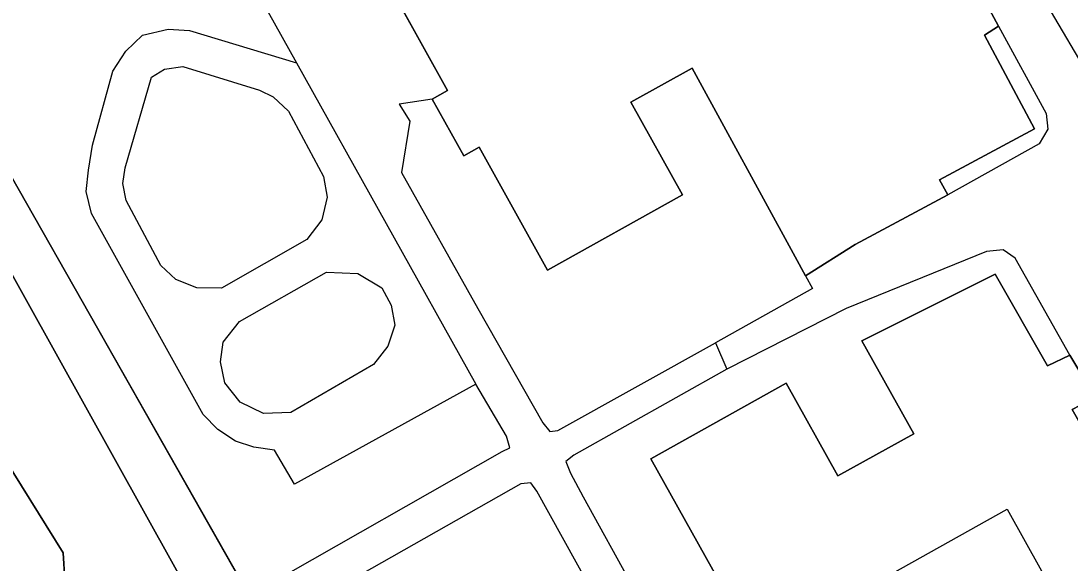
# Model space of a CAD drawing. Extents: x -262715 to -259381, y -1237238 to -1231182.
# Drawn here: x -261788.7 to -261716.6, y -1235861.4 to -1235824.2 of the extents above; entities that cross this region are included whole.
import ezdxf

# ---------------------------------------------------------------- set-up
doc = ezdxf.new("R2010")
doc.units = 0
for name, color, linetype in [('body_kn', 7, 'Continuous'), ('kladpar_hranice', 7, 'Continuous'), ('kladpar_plochy', 7, 'Continuous'), ('zappar_hrandruhpozemk', 7, 'Continuous')]:
    doc.layers.add(name, color=color, linetype=linetype)

msp = doc.modelspace()

# ---------------------------------------------------------------- linework, layer by layer
at = {"layer": 'body_kn'}
for p, q in [((-261721.6, -1235824.55), (-261721.6, -1235824.55)), ((-261721.6, -1235824.55), (-261721.6, -1235824.55)), ((-261780.37, -1235825.16), (-261780.37, -1235825.16)), ((-261778.59, -1235824.76), (-261778.59, -1235824.76)), ((-261777.14, -1235824.86), (-261777.14, -1235824.86)), ((-261722.56, -1235825.16), (-261722.56, -1235825.16)), ((-261781.51, -1235826.26), (-261781.51, -1235826.26)), ((-261778.86, -1235827.5), (-261778.86, -1235827.5)), ((-261777.58, -1235827.33), (-261777.58, -1235827.33)), ((-261769.79, -1235827.07), (-261769.79, -1235827.07)), ((-261769.79, -1235827.07), (-261769.79, -1235827.07)), ((-261742.64, -1235827.43), (-261742.64, -1235827.43)), ((-261782.4, -1235827.65), (-261782.4, -1235827.65)), ((-261779.74, -1235828.05), (-261779.74, -1235828.05)), ((-261772.33, -1235828.96), (-261772.33, -1235828.96)), ((-261771.38, -1235829.41), (-261771.38, -1235829.41)), ((-261760.47, -1235829.56), (-261760.47, -1235829.56)), ((-261760.47, -1235829.56), (-261760.47, -1235829.56)), ((-261759.42, -1235828.98), (-261759.42, -1235828.98)), ((-261762.74, -1235829.92), (-261762.74, -1235829.92)), ((-261746.85, -1235829.78), (-261746.85, -1235829.78)), ((-261770.33, -1235830.39), (-261770.33, -1235830.39)), ((-261762.01, -1235831.09), (-261762.01, -1235831.09)), ((-261718.34, -1235830.56), (-261718.34, -1235830.56)), ((-261719.13, -1235831.6), (-261719.13, -1235831.6)), ((-261718.22, -1235831.62), (-261718.22, -1235831.62)), ((-261783.8, -1235832.72), (-261783.8, -1235832.72)), ((-261757.25, -1235832.87), (-261757.25, -1235832.87)), ((-261718.8, -1235832.63), (-261718.8, -1235832.63)), ((-261758.3, -1235833.46), (-261758.3, -1235833.46)), ((-261784.07, -1235834.44), (-261784.07, -1235834.44)), ((-261781.55, -1235834.29), (-261781.55, -1235834.29)), ((-261762.58, -1235834.6), (-261762.58, -1235834.6)), ((-261781.72, -1235835.36), (-261781.72, -1235835.36)), ((-261767.94, -1235834.87), (-261767.94, -1235834.87)), ((-261725.66, -1235835.1), (-261725.66, -1235835.1)), ((-261784.23, -1235835.92), (-261784.23, -1235835.92)), ((-261743.3, -1235836.13), (-261743.3, -1235836.13)), ((-261781.47, -1235836.53), (-261781.47, -1235836.53)), ((-261767.68, -1235836.31), (-261767.68, -1235836.31)), ((-261725.09, -1235836.15), (-261725.09, -1235836.15)), ((-261783.87, -1235837.42), (-261783.87, -1235837.42)), ((-261768.06, -1235837.87), (-261768.06, -1235837.87)), ((-261768.06, -1235837.87), (-261768.06, -1235837.87)), ((-261769.09, -1235839.22), (-261769.09, -1235839.22)), ((-261731.44, -1235839.55), (-261731.44, -1235839.55)), ((-261735.57, -1235840.39), (-261735.57, -1235840.39)), ((-261722.42, -1235840.03), (-261722.42, -1235840.03)), ((-261721.27, -1235839.92), (-261721.27, -1235839.92)), ((-261779.1, -1235841), (-261779.1, -1235841)), ((-261720.45, -1235840.5), (-261720.45, -1235840.5)), ((-261767.72, -1235841.45), (-261767.72, -1235841.45)), ((-261765.59, -1235841.55), (-261765.59, -1235841.55)), ((-261765.59, -1235841.55), (-261765.59, -1235841.55)), ((-261752.56, -1235841.31), (-261752.56, -1235841.31)), ((-261734.85, -1235841.71), (-261734.85, -1235841.71)), ((-261734.85, -1235841.71), (-261734.85, -1235841.71)), ((-261721.83, -1235841.59), (-261721.83, -1235841.59)), ((-261721.83, -1235841.59), (-261721.83, -1235841.59)), ((-261778.08, -1235841.97), (-261778.08, -1235841.97)), ((-261776.63, -1235842.54), (-261776.63, -1235842.54)), ((-261774.93, -1235842.56), (-261774.93, -1235842.56)), ((-261763.93, -1235842.54), (-261763.93, -1235842.54)), ((-261734.37, -1235842.58), (-261734.37, -1235842.58)), ((-261763.29, -1235843.73), (-261763.29, -1235843.73)), ((-261757.35, -1235843.95), (-261757.35, -1235843.95)), ((-261732.06, -1235843.95), (-261732.06, -1235843.95)), ((-261773.71, -1235844.85), (-261773.71, -1235844.85)), ((-261763.05, -1235845.1), (-261763.05, -1235845.1)), ((-261730.98, -1235846.18), (-261730.98, -1235846.18)), ((-261774.83, -1235846.27), (-261774.83, -1235846.27)), ((-261763.51, -1235846.54), (-261763.51, -1235846.54)), ((-261741.03, -1235846.3), (-261741.03, -1235846.3)), ((-261741.03, -1235846.3), (-261741.03, -1235846.3)), ((-261775.01, -1235847.62), (-261775.01, -1235847.62)), ((-261716.71, -1235847.16), (-261716.71, -1235847.16)), ((-261716.71, -1235847.16), (-261716.71, -1235847.16)), ((-261764.51, -1235847.81), (-261764.51, -1235847.81)), ((-261740.26, -1235848.11), (-261740.26, -1235848.11)), ((-261740.26, -1235848.11), (-261740.26, -1235848.11)), ((-261718.24, -1235847.89), (-261718.24, -1235847.89)), ((-261774.71, -1235849.07), (-261774.71, -1235849.07)), ((-261736.18, -1235849.09), (-261736.18, -1235849.09)), ((-261757.48, -1235849.14), (-261757.48, -1235849.14)), ((-261757.48, -1235849.14), (-261757.48, -1235849.14)), ((-261773.66, -1235850.38), (-261773.66, -1235850.38)), ((-261776.19, -1235851.23), (-261776.19, -1235851.23)), ((-261772.05, -1235851.17), (-261772.05, -1235851.17)), ((-261770.17, -1235851.1), (-261770.17, -1235851.1)), ((-261752.88, -1235851.81), (-261752.88, -1235851.81)), ((-261775.18, -1235852.26), (-261775.18, -1235852.26)), ((-261752.41, -1235852.41), (-261752.41, -1235852.41)), ((-261751.84, -1235852.33), (-261751.84, -1235852.33)), ((-261727.42, -1235852.56), (-261727.42, -1235852.56)), ((-261773.97, -1235853.07), (-261773.97, -1235853.07)), ((-261755.37, -1235852.73), (-261755.37, -1235852.73)), ((-261772.72, -1235853.49), (-261772.72, -1235853.49)), ((-261771.29, -1235853.68), (-261771.29, -1235853.68)), ((-261755.67, -1235853.77), (-261755.67, -1235853.77)), ((-261755.15, -1235853.52), (-261755.15, -1235853.52)), ((-261750.76, -1235854.04), (-261750.76, -1235854.04)), ((-261751.29, -1235854.46), (-261751.29, -1235854.46)), ((-261745.47, -1235854.27), (-261745.47, -1235854.27)), ((-261750.99, -1235855.26), (-261750.99, -1235855.26)), ((-261732.63, -1235855.46), (-261732.63, -1235855.46)), ((-261769.92, -1235856.02), (-261769.92, -1235856.02)), ((-261754.4, -1235856), (-261754.4, -1235856)), ((-261753.7, -1235855.92), (-261753.7, -1235855.92)), ((-261753.29, -1235856.5), (-261753.29, -1235856.5)), ((-261750.12, -1235856.9), (-261750.12, -1235856.9)), ((-261721.01, -1235857.75), (-261721.01, -1235857.75)), ((-261721.01, -1235857.75), (-261721.01, -1235857.75)), ((-261785.81, -1235860.73), (-261785.81, -1235860.73))]:
    msp.add_line(p, q, dxfattribs=at)
at = {"layer": 'kladpar_hranice'}
for points in [[(-261691.43, -1235863.79), (-261681.28, -1235881.5), (-261681.98, -1235883.56), (-261682.9, -1235883.79), (-261699.17, -1235893.03), (-261700.98, -1235894), (-261704.6, -1235896.11), (-261722.66, -1235906.12), (-261725.03, -1235907.42), (-261733.37, -1235912.02), (-261736.22, -1235907.1), (-261738.92, -1235908.7), (-261745.38, -1235896.97), (-261752.86, -1235901), (-261771.78, -1235865.86), (-261773.04, -1235863.66), (-261799.8, -1235816.48), (-261785.52, -1235807.84), (-261785.53, -1235785.51), (-261788.57, -1235776.95), (-261785.71, -1235775.44), (-261771.63, -1235767.47), (-261769.96, -1235770.12)], [(-261788.57, -1235776.95), (-261785.53, -1235785.51), (-261785.52, -1235807.84), (-261799.8, -1235816.48), (-261773.04, -1235863.66), (-261776.11, -1235865.4), (-261804.74, -1235813.85)], [(-261804.74, -1235813.85), (-261776.11, -1235865.4)], [(-261725.03, -1235818.15), (-261721.6, -1235824.55), (-261722.56, -1235825.16), (-261719.13, -1235831.6), (-261725.66, -1235835.1), (-261725.09, -1235836.15), (-261731.44, -1235839.55), (-261734.85, -1235841.71), (-261735.57, -1235840.39), (-261742.64, -1235827.43), (-261746.85, -1235829.78), (-261743.3, -1235836.13), (-261752.56, -1235841.31), (-261757.25, -1235832.87), (-261758.3, -1235833.46), (-261760.47, -1235829.56), (-261759.42, -1235828.98), (-261766.2, -1235816.77)], [(-261766.2, -1235816.77), (-261759.42, -1235828.98), (-261760.47, -1235829.56), (-261758.3, -1235833.46), (-261757.25, -1235832.87), (-261752.56, -1235841.31), (-261743.3, -1235836.13), (-261746.85, -1235829.78), (-261742.64, -1235827.43), (-261735.57, -1235840.39), (-261734.85, -1235841.71), (-261731.44, -1235839.55), (-261725.09, -1235836.15), (-261725.66, -1235835.1), (-261719.13, -1235831.6), (-261722.56, -1235825.16), (-261721.6, -1235824.55), (-261725.03, -1235818.15)], [(-261740.34, -1235863.46), (-261745.47, -1235854.27), (-261736.18, -1235849.09), (-261732.63, -1235855.46), (-261727.42, -1235852.56), (-261730.98, -1235846.18), (-261721.83, -1235841.59)], [(-261701.56, -1235871.46), (-261712.23, -1235852.84), (-261714.69, -1235854.14), (-261716.54, -1235850.88), (-261714.96, -1235850.07), (-261716.71, -1235847.16), (-261718.24, -1235847.89), (-261721.83, -1235841.59), (-261730.98, -1235846.18), (-261727.42, -1235852.56), (-261732.63, -1235855.46), (-261736.18, -1235849.09), (-261745.47, -1235854.27), (-261740.34, -1235863.46)], [(-261721.83, -1235841.59), (-261718.24, -1235847.89), (-261716.71, -1235847.16), (-261714.96, -1235850.07), (-261716.54, -1235850.88), (-261714.69, -1235854.14), (-261712.23, -1235852.84), (-261701.56, -1235871.46)], [(-261790.38, -1235853.42), (-261785.81, -1235860.73), (-261785.69, -1235862.62), (-261786.47, -1235864.01), (-261789.09, -1235865.26)], [(-261785.69, -1235862.62), (-261785.81, -1235860.73), (-261790.38, -1235853.42)]]:
    msp.add_lwpolyline(points, dxfattribs=at)
at = {"layer": 'kladpar_plochy'}
for p, q in [((-261773.04, -1235863.66), (-261799.8, -1235816.48)), ((-261766.2, -1235816.77), (-261759.42, -1235828.98)), ((-261721.6, -1235824.55), (-261725.03, -1235818.15)), ((-261722.56, -1235825.16), (-261721.6, -1235824.55)), ((-261719.13, -1235831.6), (-261722.56, -1235825.16)), ((-261746.85, -1235829.78), (-261742.64, -1235827.43)), ((-261742.64, -1235827.43), (-261735.57, -1235840.39)), ((-261759.42, -1235828.98), (-261760.47, -1235829.56)), ((-261760.47, -1235829.56), (-261758.3, -1235833.46)), ((-261743.3, -1235836.13), (-261746.85, -1235829.78)), ((-261725.66, -1235835.1), (-261719.13, -1235831.6)), ((-261758.3, -1235833.46), (-261757.25, -1235832.87)), ((-261757.25, -1235832.87), (-261752.56, -1235841.31)), ((-261725.09, -1235836.15), (-261725.66, -1235835.1)), ((-261752.56, -1235841.31), (-261743.3, -1235836.13)), ((-261731.44, -1235839.55), (-261725.09, -1235836.15)), ((-261734.85, -1235841.71), (-261731.44, -1235839.55)), ((-261735.57, -1235840.39), (-261734.85, -1235841.71)), ((-261721.83, -1235841.59), (-261730.98, -1235846.18)), ((-261718.24, -1235847.89), (-261721.83, -1235841.59)), ((-261730.98, -1235846.18), (-261727.42, -1235852.56)), ((-261716.71, -1235847.16), (-261718.24, -1235847.89)), ((-261714.96, -1235850.07), (-261716.71, -1235847.16)), ((-261736.18, -1235849.09), (-261745.47, -1235854.27)), ((-261732.63, -1235855.46), (-261736.18, -1235849.09)), ((-261727.42, -1235852.56), (-261732.63, -1235855.46)), ((-261745.47, -1235854.27), (-261740.34, -1235863.46))]:
    msp.add_line(p, q, dxfattribs=at)
for points in [[(-261789.38, -1235774.41), (-261788.57, -1235776.95), (-261785.53, -1235785.51), (-261785.52, -1235807.84), (-261799.8, -1235816.48), (-261773.04, -1235863.66), (-261776.11, -1235865.4), (-261804.74, -1235813.85)], [(-261804.74, -1235813.85), (-261776.11, -1235865.4)], [(-261725.03, -1235818.15), (-261721.6, -1235824.55), (-261722.56, -1235825.16), (-261719.13, -1235831.6), (-261725.66, -1235835.1), (-261725.09, -1235836.15), (-261731.44, -1235839.55), (-261734.85, -1235841.71), (-261735.57, -1235840.39), (-261742.64, -1235827.43), (-261746.85, -1235829.78), (-261743.3, -1235836.13), (-261752.56, -1235841.31), (-261757.25, -1235832.87), (-261758.3, -1235833.46), (-261760.47, -1235829.56), (-261759.42, -1235828.98), (-261766.2, -1235816.77)], [(-261740.34, -1235863.46), (-261745.47, -1235854.27), (-261736.18, -1235849.09), (-261732.63, -1235855.46), (-261727.42, -1235852.56), (-261730.98, -1235846.18), (-261721.83, -1235841.59), (-261718.24, -1235847.89), (-261716.71, -1235847.16), (-261714.96, -1235850.07), (-261716.54, -1235850.88), (-261714.69, -1235854.14), (-261712.23, -1235852.84), (-261701.56, -1235871.46)], [(-261790.38, -1235853.42), (-261785.81, -1235860.73), (-261785.69, -1235862.62), (-261786.47, -1235864.01), (-261789.09, -1235865.26)], [(-261785.69, -1235862.62), (-261785.81, -1235860.73), (-261790.38, -1235853.42)]]:
    msp.add_lwpolyline(points, dxfattribs=at)
at = {"layer": 'zappar_hrandruhpozemk'}
for p, q in [((-261736.9, -1235791.26), (-261698.09, -1235857.56)), ((-261721.6, -1235824.55), (-261718.34, -1235830.56)), ((-261780.37, -1235825.16), (-261778.59, -1235824.76)), ((-261778.86, -1235827.5), (-261777.58, -1235827.33)), ((-261769.79, -1235827.07), (-261757.48, -1235849.14)), ((-261718.8, -1235832.63), (-261725.09, -1235836.15)), ((-261768.06, -1235837.87), (-261769.09, -1235839.22)), ((-261769.09, -1235839.22), (-261774.93, -1235842.56)), ((-261722.42, -1235840.03), (-261732.06, -1235843.95)), ((-261773.71, -1235844.85), (-261767.72, -1235841.45)), ((-261767.72, -1235841.45), (-261765.59, -1235841.55)), ((-261734.85, -1235841.71), (-261734.37, -1235842.58)), ((-261734.37, -1235842.58), (-261741.03, -1235846.3)), ((-261732.06, -1235843.95), (-261740.26, -1235848.11)), ((-261741.03, -1235846.3), (-261740.26, -1235848.11)), ((-261764.51, -1235847.81), (-261770.17, -1235851.1)), ((-261740.26, -1235848.11), (-261750.76, -1235854.04)), ((-261773.04, -1235863.66), (-261755.67, -1235853.77)), ((-261754.4, -1235856), (-261771.78, -1235865.86)), ((-261725.03, -1235907.42), (-261753.29, -1235856.5)), ((-261750.12, -1235856.9), (-261744.94, -1235866.26)), ((-261728.89, -1235862.15), (-261721.01, -1235857.75))]:
    msp.add_line(p, q, dxfattribs=at)
for points in [[(-261782.55, -1235802.96), (-261780.72, -1235807.45), (-261769.79, -1235827.07)], [(-261757.48, -1235849.14), (-261769.92, -1235856.02), (-261771.29, -1235853.68), (-261772.72, -1235853.49), (-261773.97, -1235853.07), (-261775.18, -1235852.26), (-261776.19, -1235851.23), (-261783.87, -1235837.42), (-261784.23, -1235835.92), (-261784.07, -1235834.44), (-261783.8, -1235832.72), (-261782.4, -1235827.65), (-261781.51, -1235826.26), (-261780.37, -1235825.16)], [(-261778.59, -1235824.76), (-261777.14, -1235824.86), (-261769.79, -1235827.07)], [(-261774.93, -1235842.56), (-261776.63, -1235842.54), (-261778.08, -1235841.97), (-261779.1, -1235841), (-261781.47, -1235836.53), (-261781.72, -1235835.36), (-261781.55, -1235834.29), (-261779.74, -1235828.05), (-261778.86, -1235827.5)], [(-261777.58, -1235827.33), (-261772.33, -1235828.96), (-261771.38, -1235829.41), (-261770.33, -1235830.39), (-261767.94, -1235834.87), (-261767.68, -1235836.31), (-261768.06, -1235837.87)], [(-261760.47, -1235829.56), (-261762.74, -1235829.92), (-261762.01, -1235831.09), (-261762.58, -1235834.6), (-261757.35, -1235843.95)], [(-261718.34, -1235830.56), (-261718.22, -1235831.62), (-261718.8, -1235832.63)], [(-261716.71, -1235847.16), (-261720.45, -1235840.5), (-261721.27, -1235839.92), (-261722.42, -1235840.03)], [(-261765.59, -1235841.55), (-261763.93, -1235842.54), (-261763.29, -1235843.73), (-261763.05, -1235845.1), (-261763.51, -1235846.54), (-261764.51, -1235847.81)], [(-261757.35, -1235843.95), (-261752.88, -1235851.81), (-261752.41, -1235852.41), (-261751.84, -1235852.33), (-261741.03, -1235846.3)], [(-261770.17, -1235851.1), (-261772.05, -1235851.17), (-261773.66, -1235850.38), (-261774.71, -1235849.07), (-261775.01, -1235847.62), (-261774.83, -1235846.27), (-261773.71, -1235844.85)], [(-261755.67, -1235853.77), (-261755.15, -1235853.52), (-261755.37, -1235852.73), (-261757.48, -1235849.14)], [(-261750.76, -1235854.04), (-261751.29, -1235854.46), (-261750.99, -1235855.26), (-261750.12, -1235856.9)], [(-261753.29, -1235856.5), (-261753.7, -1235855.92), (-261754.4, -1235856)], [(-261721.01, -1235857.75), (-261714.16, -1235870.03), (-261722.04, -1235874.42)]]:
    msp.add_lwpolyline(points, dxfattribs=at)

doc.saveas('drawing.dxf')
